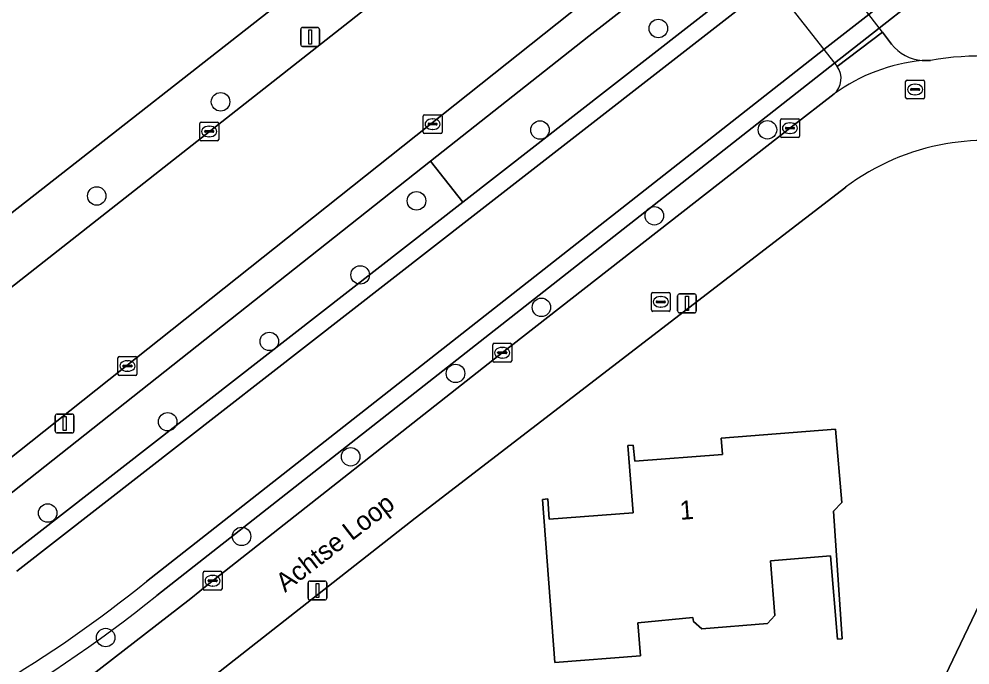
# Model space of a CAD drawing. Extents: x 157320 to 158835, y 386650 to 388491.
# Drawn here: x 158156 to 158206.3, y 387617.2 to 387651.3 of the extents above; entities that cross this region are included whole.
import ezdxf

# ---------------------------------------------------------------- set-up
doc = ezdxf.new("R2010")
doc.units = 0
for name, color, linetype in [('IMGEO_Boom', 7, 'Continuous'), ('IMGEO_Brandkraan', 7, 'Continuous'), ('IMGEO_Dek', 7, 'Continuous'), ('IMGEO_Erf', 7, 'Continuous'), ('IMGEO_Groenvoorziening', 7, 'Continuous'), ('IMGEO_Kolk', 7, 'Continuous'), ('IMGEO_Lichtmast', 7, 'Continuous'), ('IMGEO_Oever', 7, 'Continuous'), ('IMGEO_Openbare_ruimte_label', 7, 'Continuous'), ('IMGEO_Pand', 7, 'Continuous'), ('IMGEO_Pand_nummerreeks', 7, 'Continuous'), ('IMGEO_Rijbaan_lokaal_open', 7, 'Continuous'), ('IMGEO_Rioolput', 7, 'Continuous'), ('IMGEO_Voetpad_gesloten', 7, 'Continuous'), ('IMGEO_Voetpad_open', 7, 'Continuous'), ('IMGEO_Waterloop', 7, 'Continuous')]:
    doc.layers.add(name, color=color, linetype=linetype)

msp = doc.modelspace()

# ---------------------------------------------------------------- linework, layer by layer
at = {"layer": 'IMGEO_Boom'}
for centre in [(158189.838, 387650.821), (158166.684, 387646.943), (158183.577, 387645.452), (158195.607, 387645.463), (158160.137, 387641.965), (158177.046, 387641.706), (158189.623, 387640.916), (158174.068, 387637.788), (158183.653, 387636.073), (158169.261, 387634.272), (158179.11, 387632.58), (158163.888, 387630.023), (158173.565, 387628.17), (158157.543, 387625.196), (158167.795, 387623.959), (158160.61, 387618.609)]:
    msp.add_circle(centre, 0.489, dxfattribs=at)
at = {"layer": 'IMGEO_Brandkraan'}
for p, q in [((158189.466, 387635.937), (158189.466, 387636.789)), ((158189.541, 387636.863), (158190.393, 387636.863)), ((158189.954, 387636.643), (158189.979, 387636.643)), ((158190.467, 387636.789), (158190.467, 387635.937)), ((158189.725, 387636.357), (158189.725, 387636.369)), ((158190.163, 387636.32), (158189.765, 387636.32)), ((158189.768, 387636.406), (158190.166, 387636.406)), ((158189.977, 387636.083), (158189.952, 387636.083)), ((158190.209, 387636.369), (158190.209, 387636.357)), ((158190.393, 387635.863), (158189.541, 387635.863))]:
    msp.add_line(p, q, dxfattribs=at)
for points in [[(158189.466, 387635.937), (158189.466, 387636.789)], [(158189.541, 387636.863), (158190.393, 387636.863)], [(158190.467, 387636.789), (158190.467, 387635.937)], [(158190.393, 387635.863), (158189.541, 387635.863)]]:
    msp.add_lwpolyline(points, dxfattribs=at)
for centre, radius, start, end in [((158189.543, 387636.787), 0.0765, 91.552, 178.448), ((158189.543, 387636.787), 0.0765, 91.552, 178.448), ((158190.391, 387636.787), 0.0765, 1.552, 88.448), ((158190.391, 387636.787), 0.0765, 1.552, 88.448), ((158189.765, 387636.366), 0.0403, 85.8775, 175.7526), ((158189.762, 387636.356), 0.0366, 178.938, 274.7102), ((158190.166, 387636.363), 0.043, 264.8664, 352.4533), ((158190.17, 387636.368), 0.0386, 1.7309, 96.639), ((158189.543, 387635.939), 0.0765, 181.552, 268.448), ((158189.543, 387635.939), 0.0765, 181.552, 268.448), ((158190.391, 387635.939), 0.0765, 271.552, 358.448), ((158190.391, 387635.939), 0.0765, 271.552, 358.448)]:
    msp.add_arc(centre, radius, start, end, dxfattribs=at)
for centre, major_axis, ratio, start_param, end_param in [((158189.953, 387636.363), (-0.387, 0.002), 0.722429, 4.712389, 7.853982), ((158189.978, 387636.363), (-0.39, 0.002), 0.717154, 1.570796, 4.712389)]:
    msp.add_ellipse(centre, major_axis=major_axis, ratio=ratio, start_param=start_param, end_param=end_param, dxfattribs=at)
at = {"layer": 'IMGEO_Dek'}
msp.add_lwpolyline([(158197.08, 387656.621), (158194.637, 387654.75), (158195.278, 387653.934), (158198.595, 387649.707), (158199.299, 387648.81), (158201.692, 387650.62), (158200.964, 387651.567), (158197.697, 387655.819)], close=True, dxfattribs=at)
at = {"layer": 'IMGEO_Erf'}
for points in [[(158147.774, 387634.916), (158178.899, 387659.307)], [(158199.743, 387642.43), (158176.974, 387624.92), (158165.764, 387616.133), (158160.656, 387612.185)], [(158199.394, 387604.874), (158215.638, 387638.782)]]:
    msp.add_lwpolyline(points, dxfattribs=at)
msp.add_lwpolyline([(158183.713, 387625.903), (158183.995, 387625.955), (158184.064, 387624.873), (158188.498, 387625.203), (158188.231, 387628.773), (158188.502, 387628.789), (158188.585, 387627.935), (158193.229, 387628.294), (158193.152, 387629.159), (158199.214, 387629.63), (158199.538, 387625.747), (158199.097, 387625.294), (158199.566, 387618.535), (158199.311, 387618.524), (158198.936, 387622.926), (158195.766, 387622.665), (158196.003, 387619.773), (158195.616, 387619.35), (158192.135, 387619.068), (158191.694, 387619.457), (158191.653, 387619.662), (158188.75, 387619.383), (158188.901, 387617.648), (158184.369, 387617.287)], close=True, dxfattribs=at)
for centre, radius, start, end in [((158207.176, 387632.501), 12.403, 99.8906, 126.8218), ((158207.226, 387632.208), 12.7, 76.3525, 99.8859)]:
    msp.add_arc(centre, radius, start, end, dxfattribs=at)
at = {"layer": 'IMGEO_Groenvoorziening'}
msp.add_lwpolyline([(158195.278, 387653.934), (158194.637, 387654.75), (158193.75, 387655.881), (158193.473, 387656.105), (158186.169, 387650.424), (158177.792, 387643.798), (158179.49, 387641.635)], close=True, dxfattribs=at)
for points in [[(158207.129, 387655.415), (158206.653, 387654.876), (158201.519, 387650.845), (158199.157, 387648.991), (158163.312, 387620.841)], [(158199.299, 387648.81), (158201.692, 387650.62), (158202.172, 387649.995)], [(158203.783, 387649.128), (158204.231, 387649.137)], [(158159.173, 387616.068), (158165.12, 387620.682), (158166.066, 387621.458), (158181.42, 387633.546), (158196.856, 387645.595), (158199.136, 387647.362)], [(158152.473, 387621.001), (158155.393, 387622.862), (158179.49, 387641.635), (158177.792, 387643.798), (158154.411, 387625.306)]]:
    msp.add_lwpolyline(points, dxfattribs=at)
for centre, radius, start, end in [((158203.961, 387651.389), 2.268, 217.9295, 265.4944), ((158206.966, 387633.076), 16.292, 76.6965, 99.6641), ((158198.408, 387648.177), 1.093, 311.7749, 35.3797), ((158121.098, 387672.795), 66.942, 288.54245, 309.0947)]:
    msp.add_arc(centre, radius, start, end, dxfattribs=at)
at = {"layer": 'IMGEO_Kolk'}
for p, q in [((158177.399, 387645.337), (158177.399, 387646.189)), ((158177.474, 387646.263), (158178.326, 387646.263)), ((158178.4, 387646.189), (158178.4, 387645.337)), ((158165.584, 387644.949), (158165.584, 387645.801)), ((158165.659, 387645.875), (158166.511, 387645.875)), ((158166.072, 387645.655), (158166.097, 387645.655)), ((158166.585, 387645.801), (158166.585, 387644.949)), ((158177.658, 387645.757), (158177.658, 387645.769)), ((158178.096, 387645.72), (158177.698, 387645.72)), ((158177.701, 387645.806), (158178.099, 387645.806)), ((158177.887, 387646.043), (158177.912, 387646.043)), ((158178.142, 387645.769), (158178.142, 387645.757)), ((158196.297, 387645.124), (158196.297, 387645.976)), ((158196.372, 387646.05), (158197.224, 387646.05)), ((158196.785, 387645.83), (158196.81, 387645.83)), ((158197.298, 387645.976), (158197.298, 387645.124)), ((158165.843, 387645.369), (158165.843, 387645.381)), ((158166.281, 387645.332), (158165.883, 387645.332)), ((158165.886, 387645.418), (158166.284, 387645.418)), ((158166.327, 387645.381), (158166.327, 387645.369)), ((158178.326, 387645.263), (158177.474, 387645.263)), ((158177.91, 387645.483), (158177.885, 387645.483)), ((158196.556, 387645.544), (158196.556, 387645.556)), ((158196.994, 387645.507), (158196.596, 387645.507)), ((158196.599, 387645.593), (158196.997, 387645.593)), ((158196.808, 387645.27), (158196.783, 387645.27)), ((158197.04, 387645.556), (158197.04, 387645.544)), ((158166.511, 387644.875), (158165.659, 387644.875)), ((158166.095, 387645.095), (158166.07, 387645.095)), ((158197.224, 387645.05), (158196.372, 387645.05)), ((158181.08, 387633.247), (158181.08, 387634.099)), ((158181.155, 387634.173), (158182.007, 387634.173)), ((158182.081, 387634.099), (158182.081, 387633.247)), ((158181.339, 387633.667), (158181.339, 387633.679)), ((158181.777, 387633.63), (158181.379, 387633.63)), ((158181.382, 387633.716), (158181.78, 387633.716)), ((158181.568, 387633.953), (158181.593, 387633.953)), ((158181.823, 387633.679), (158181.823, 387633.667)), ((158161.259, 387632.546), (158161.259, 387633.398)), ((158161.334, 387633.472), (158162.186, 387633.472)), ((158161.747, 387633.252), (158161.772, 387633.252)), ((158162.26, 387633.398), (158162.26, 387632.546)), ((158182.007, 387633.173), (158181.155, 387633.173)), ((158181.591, 387633.393), (158181.566, 387633.393)), ((158161.518, 387632.966), (158161.518, 387632.978)), ((158161.956, 387632.929), (158161.558, 387632.929)), ((158161.561, 387633.015), (158161.959, 387633.015)), ((158161.77, 387632.692), (158161.745, 387632.692)), ((158162.002, 387632.978), (158162.002, 387632.966)), ((158162.186, 387632.472), (158161.334, 387632.472)), ((158165.762, 387621.189), (158165.762, 387622.041)), ((158165.837, 387622.115), (158166.689, 387622.115)), ((158166.763, 387622.041), (158166.763, 387621.189)), ((158166.021, 387621.609), (158166.021, 387621.621)), ((158166.459, 387621.572), (158166.061, 387621.572)), ((158166.064, 387621.658), (158166.462, 387621.658)), ((158166.25, 387621.895), (158166.275, 387621.895)), ((158166.505, 387621.621), (158166.505, 387621.609)), ((158166.689, 387621.115), (158165.837, 387621.115)), ((158166.273, 387621.335), (158166.248, 387621.335))]:
    msp.add_line(p, q, dxfattribs=at)
for points in [[(158177.399, 387645.337), (158177.399, 387646.189)], [(158177.474, 387646.263), (158178.326, 387646.263)], [(158178.4, 387646.189), (158178.4, 387645.337)], [(158165.584, 387644.949), (158165.584, 387645.801)], [(158165.659, 387645.875), (158166.511, 387645.875)], [(158166.585, 387645.801), (158166.585, 387644.949)], [(158196.297, 387645.124), (158196.297, 387645.976)], [(158196.372, 387646.05), (158197.224, 387646.05)], [(158197.298, 387645.976), (158197.298, 387645.124)], [(158178.326, 387645.263), (158177.474, 387645.263)], [(158166.511, 387644.875), (158165.659, 387644.875)], [(158197.224, 387645.05), (158196.372, 387645.05)], [(158181.08, 387633.247), (158181.08, 387634.099)], [(158181.155, 387634.173), (158182.007, 387634.173)], [(158182.081, 387634.099), (158182.081, 387633.247)], [(158161.259, 387632.546), (158161.259, 387633.398)], [(158161.334, 387633.472), (158162.186, 387633.472)], [(158162.26, 387633.398), (158162.26, 387632.546)], [(158182.007, 387633.173), (158181.155, 387633.173)], [(158162.186, 387632.472), (158161.334, 387632.472)], [(158165.762, 387621.189), (158165.762, 387622.041)], [(158165.837, 387622.115), (158166.689, 387622.115)], [(158166.763, 387622.041), (158166.763, 387621.189)], [(158166.689, 387621.115), (158165.837, 387621.115)]]:
    msp.add_lwpolyline(points, dxfattribs=at)
for centre, radius, start, end in [((158177.476, 387646.187), 0.0765, 91.552, 178.448), ((158177.476, 387646.187), 0.0765, 91.552, 178.448), ((158178.324, 387646.187), 0.0765, 1.552, 88.448), ((158178.324, 387646.187), 0.0765, 1.552, 88.448), ((158165.661, 387645.799), 0.0765, 91.552, 178.448), ((158165.661, 387645.799), 0.0765, 91.552, 178.448), ((158166.509, 387645.799), 0.0765, 1.552, 88.448), ((158166.509, 387645.799), 0.0765, 1.552, 88.448), ((158177.698, 387645.766), 0.0403, 85.8775, 175.7526), ((158177.695, 387645.756), 0.0366, 178.938, 274.7102), ((158178.099, 387645.763), 0.043, 264.8664, 352.4533), ((158178.103, 387645.768), 0.0386, 1.7309, 96.639), ((158196.374, 387645.974), 0.0765, 91.552, 178.448), ((158196.374, 387645.974), 0.0765, 91.552, 178.448), ((158197.222, 387645.974), 0.0765, 1.552, 88.448), ((158197.222, 387645.974), 0.0765, 1.552, 88.448), ((158165.883, 387645.378), 0.0403, 85.8775, 175.7526), ((158165.88, 387645.368), 0.0366, 178.938, 274.7102), ((158166.284, 387645.375), 0.043, 264.8664, 352.4533), ((158166.288, 387645.38), 0.0386, 1.7309, 96.639), ((158177.476, 387645.339), 0.0765, 181.552, 268.448), ((158177.476, 387645.339), 0.0765, 181.552, 268.448), ((158178.324, 387645.339), 0.0765, 271.552, 358.448), ((158178.324, 387645.339), 0.0765, 271.552, 358.448), ((158196.374, 387645.126), 0.0765, 181.552, 268.448), ((158196.374, 387645.126), 0.0765, 181.552, 268.448), ((158196.596, 387645.553), 0.0403, 85.8775, 175.7526), ((158196.593, 387645.543), 0.0366, 178.938, 274.7102), ((158196.997, 387645.55), 0.043, 264.8664, 352.4533), ((158197.001, 387645.555), 0.0386, 1.7309, 96.639), ((158197.222, 387645.126), 0.0765, 271.552, 358.448), ((158197.222, 387645.126), 0.0765, 271.552, 358.448), ((158165.661, 387644.951), 0.0765, 181.552, 268.448), ((158165.661, 387644.951), 0.0765, 181.552, 268.448), ((158166.509, 387644.951), 0.0765, 271.552, 358.448), ((158166.509, 387644.951), 0.0765, 271.552, 358.448), ((158181.157, 387634.097), 0.0765, 91.552, 178.448), ((158181.157, 387634.097), 0.0765, 91.552, 178.448), ((158182.005, 387634.097), 0.0765, 1.552, 88.448), ((158182.005, 387634.097), 0.0765, 1.552, 88.448), ((158181.379, 387633.676), 0.0403, 85.8775, 175.7526), ((158181.376, 387633.666), 0.0366, 178.938, 274.7102), ((158181.78, 387633.673), 0.043, 264.8664, 352.4533), ((158181.784, 387633.678), 0.0386, 1.7309, 96.639), ((158161.336, 387633.396), 0.0765, 91.552, 178.448), ((158161.336, 387633.396), 0.0765, 91.552, 178.448), ((158162.184, 387633.396), 0.0765, 1.552, 88.448), ((158162.184, 387633.396), 0.0765, 1.552, 88.448), ((158181.157, 387633.249), 0.0765, 181.552, 268.448), ((158181.157, 387633.249), 0.0765, 181.552, 268.448), ((158182.005, 387633.249), 0.0765, 271.552, 358.448), ((158182.005, 387633.249), 0.0765, 271.552, 358.448), ((158161.336, 387632.548), 0.0765, 181.552, 268.448), ((158161.336, 387632.548), 0.0765, 181.552, 268.448), ((158161.558, 387632.975), 0.0403, 85.8775, 175.7526), ((158161.555, 387632.965), 0.0366, 178.938, 274.7102), ((158161.959, 387632.972), 0.043, 264.8664, 352.4533), ((158161.963, 387632.977), 0.0386, 1.7309, 96.639), ((158162.184, 387632.548), 0.0765, 271.552, 358.448), ((158162.184, 387632.548), 0.0765, 271.552, 358.448), ((158165.839, 387622.039), 0.0765, 91.552, 178.448), ((158165.839, 387622.039), 0.0765, 91.552, 178.448), ((158166.687, 387622.039), 0.0765, 1.552, 88.448), ((158166.687, 387622.039), 0.0765, 1.552, 88.448), ((158166.061, 387621.618), 0.0403, 85.8775, 175.7526), ((158166.058, 387621.608), 0.0366, 178.938, 274.7102), ((158166.462, 387621.615), 0.043, 264.8664, 352.4533), ((158166.466, 387621.62), 0.0386, 1.7309, 96.639), ((158165.839, 387621.191), 0.0765, 181.552, 268.448), ((158165.839, 387621.191), 0.0765, 181.552, 268.448), ((158166.687, 387621.191), 0.0765, 271.552, 358.448), ((158166.687, 387621.191), 0.0765, 271.552, 358.448)]:
    msp.add_arc(centre, radius, start, end, dxfattribs=at)
for centre, major_axis, ratio, start_param, end_param in [((158166.071, 387645.375), (-0.387, 0.002), 0.722429, 4.712389, 7.853982), ((158166.096, 387645.375), (-0.39, 0.002), 0.717154, 1.570796, 4.712389), ((158177.886, 387645.763), (-0.387, 0.002), 0.722429, 4.712389, 7.853982), ((158177.911, 387645.763), (-0.39, 0.002), 0.717154, 1.570796, 4.712389), ((158196.784, 387645.55), (-0.387, 0.002), 0.722429, 4.712389, 7.853982), ((158196.809, 387645.55), (-0.39, 0.002), 0.717154, 1.570796, 4.712389), ((158181.567, 387633.673), (-0.387, 0.002), 0.722429, 4.712389, 7.853982), ((158181.592, 387633.673), (-0.39, 0.002), 0.717154, 1.570796, 4.712389), ((158161.746, 387632.972), (-0.387, 0.002), 0.722429, 4.712389, 7.853982), ((158161.771, 387632.972), (-0.39, 0.002), 0.717154, 1.570796, 4.712389), ((158166.249, 387621.615), (-0.387, 0.002), 0.722429, 4.712389, 7.853982), ((158166.274, 387621.615), (-0.39, 0.002), 0.717154, 1.570796, 4.712389)]:
    msp.add_ellipse(centre, major_axis=major_axis, ratio=ratio, start_param=start_param, end_param=end_param, dxfattribs=at)
at = {"layer": 'IMGEO_Lichtmast'}
for p, q in [((158170.926, 387649.975), (158170.926, 387650.775)), ((158170.926, 387650.775), (158170.926, 387649.975)), ((158171.026, 387650.875), (158171.816, 387650.875)), ((158171.816, 387650.875), (158171.026, 387650.875)), ((158171.916, 387650.775), (158171.916, 387649.975)), ((158171.916, 387649.975), (158171.916, 387650.775)), ((158171.816, 387649.875), (158171.026, 387649.875)), ((158171.026, 387649.875), (158171.816, 387649.875)), ((158190.853, 387635.884), (158190.853, 387636.684)), ((158190.853, 387636.684), (158190.853, 387635.884)), ((158190.953, 387636.784), (158191.743, 387636.784)), ((158191.743, 387636.784), (158190.953, 387636.784)), ((158191.843, 387636.684), (158191.843, 387635.884)), ((158191.843, 387635.884), (158191.843, 387636.684)), ((158191.743, 387635.784), (158190.953, 387635.784)), ((158190.953, 387635.784), (158191.743, 387635.784)), ((158157.941, 387629.53), (158157.941, 387630.33)), ((158157.941, 387630.33), (158157.941, 387629.53)), ((158158.041, 387630.43), (158158.831, 387630.43)), ((158158.831, 387630.43), (158158.041, 387630.43)), ((158158.931, 387630.33), (158158.931, 387629.53)), ((158158.931, 387629.53), (158158.931, 387630.33)), ((158158.831, 387629.43), (158158.041, 387629.43)), ((158158.041, 387629.43), (158158.831, 387629.43)), ((158171.313, 387620.697), (158171.313, 387621.497)), ((158171.313, 387621.497), (158171.313, 387620.697)), ((158171.413, 387621.597), (158172.203, 387621.597)), ((158172.203, 387621.597), (158171.413, 387621.597)), ((158172.303, 387621.497), (158172.303, 387620.697)), ((158172.303, 387620.697), (158172.303, 387621.497)), ((158172.203, 387620.597), (158171.413, 387620.597)), ((158171.413, 387620.597), (158172.203, 387620.597))]:
    msp.add_line(p, q, dxfattribs=at)
for points in [[(158171.346, 387650.75), (158171.496, 387650.75), (158171.496, 387650), (158171.346, 387650), (158171.346, 387650.75)], [(158191.273, 387636.659), (158191.423, 387636.659), (158191.423, 387635.909), (158191.273, 387635.909), (158191.273, 387636.659)], [(158158.361, 387630.305), (158158.511, 387630.305), (158158.511, 387629.555), (158158.361, 387629.555), (158158.361, 387630.305)], [(158171.733, 387621.472), (158171.883, 387621.472), (158171.883, 387620.722), (158171.733, 387620.722), (158171.733, 387621.472)]]:
    msp.add_lwpolyline(points, dxfattribs=at)
for centre, start, end in [((158171.026, 387650.775), 90, 180), ((158171.026, 387650.775), 90, 180), ((158171.816, 387650.775), 0, 90), ((158171.816, 387650.775), 360, 90), ((158171.026, 387649.975), 180, 270), ((158171.026, 387649.975), 180, 270), ((158171.816, 387649.975), 270, 0), ((158171.816, 387649.975), 270, 0), ((158190.953, 387636.684), 90, 180), ((158190.953, 387636.684), 90, 180), ((158191.743, 387636.684), 0, 90), ((158191.743, 387636.684), 360, 90), ((158190.953, 387635.884), 180, 270), ((158190.953, 387635.884), 180, 270), ((158191.743, 387635.884), 270, 0), ((158191.743, 387635.884), 270, 0), ((158158.041, 387630.33), 90, 180), ((158158.041, 387630.33), 90, 180), ((158158.831, 387630.33), 0, 90), ((158158.831, 387630.33), 360, 90), ((158158.041, 387629.53), 180, 270), ((158158.041, 387629.53), 180, 270), ((158158.831, 387629.53), 270, 0), ((158158.831, 387629.53), 270, 0), ((158171.413, 387621.497), 90, 180), ((158171.413, 387621.497), 90, 180), ((158172.203, 387621.497), 0, 90), ((158172.203, 387621.497), 360, 90), ((158171.413, 387620.697), 180, 270), ((158171.413, 387620.697), 180, 270), ((158172.203, 387620.697), 270, 0), ((158172.203, 387620.697), 270, 0)]:
    msp.add_arc(centre, 0.1, start, end, dxfattribs=at)
at = {"layer": 'IMGEO_Oever'}
for points in [[(158202.376, 387659.464), (158197.697, 387655.819), (158195.278, 387653.934), (158179.49, 387641.635), (158155.393, 387622.862), (158152.473, 387621.001)], [(158206.025, 387655.541), (158200.964, 387651.567), (158198.595, 387649.707), (158162.762, 387621.567)], [(158199.157, 387648.991), (158201.519, 387650.845), (158206.653, 387654.876), (158207.129, 387655.415)], [(158155.919, 387622.117), (158180.05, 387640.917), (158195.84, 387653.217)], [(158163.312, 387620.841), (158199.157, 387648.991)]]:
    msp.add_lwpolyline(points, dxfattribs=at)
for centre, radius, start, end in [((158119.646, 387675.001), 68.66, 292.67116, 308.90049), ((158121.098, 387672.795), 66.942, 288.54245, 309.0947)]:
    msp.add_arc(centre, radius, start, end, dxfattribs=at)
at = {"layer": 'IMGEO_Pand'}
msp.add_lwpolyline([(158184.369, 387617.287), (158188.901, 387617.648), (158188.75, 387619.383), (158191.653, 387619.662), (158191.694, 387619.457), (158192.135, 387619.068), (158195.616, 387619.35), (158196.003, 387619.773), (158195.766, 387622.665), (158198.936, 387622.926), (158199.311, 387618.524), (158199.566, 387618.535), (158199.097, 387625.294), (158199.538, 387625.747), (158199.214, 387629.63), (158193.152, 387629.159), (158193.229, 387628.294), (158188.585, 387627.935), (158188.502, 387628.789), (158188.231, 387628.773), (158188.498, 387625.203), (158184.064, 387624.873), (158183.995, 387625.955), (158183.713, 387625.903)], close=True, dxfattribs=at)
at = {"layer": 'IMGEO_Rijbaan_lokaal_open'}
for points in [[(158211.411, 387679.035), (158209.126, 387678.258), (158207.454, 387677.465), (158206.557, 387676.982), (158204.185, 387675.49), (158202.723, 387674.336), (158192.537, 387666.297), (158192.559, 387666.224), (158179.127, 387655.6), (158179.107, 387655.611), (158154.034, 387635.899), (158149.069, 387632.019), (158147.688, 387630.946), (158145.373, 387629.462)], [(158153.283, 387626.295), (158185.18, 387651.626), (158190.704, 387655.922), (158190.976, 387656.135), (158196.523, 387660.451), (158200.652, 387663.701), (158208.063, 387669.45)], [(158204.231, 387649.137), (158203.783, 387649.128)], [(158199.136, 387647.362), (158196.856, 387645.595), (158181.42, 387633.546), (158166.066, 387621.458), (158165.12, 387620.682), (158159.173, 387616.068)], [(158160.656, 387612.185), (158165.764, 387616.133), (158176.974, 387624.92), (158199.743, 387642.43)]]:
    msp.add_lwpolyline(points, dxfattribs=at)
for centre, radius, start, end in [((158206.966, 387633.076), 16.292, 76.6965, 99.6641), ((158204.753, 387639.579), 9.598, 95.7998, 125.8168), ((158207.176, 387632.501), 12.403, 99.8906, 126.8218), ((158207.226, 387632.208), 12.7, 76.3525, 99.8859)]:
    msp.add_arc(centre, radius, start, end, dxfattribs=at)
at = {"layer": 'IMGEO_Rioolput'}
for p, q in [((158202.914, 387647.17), (158202.914, 387648.022)), ((158202.989, 387648.096), (158203.841, 387648.096)), ((158203.216, 387647.639), (158203.614, 387647.639)), ((158203.402, 387647.876), (158203.427, 387647.876)), ((158203.915, 387648.022), (158203.915, 387647.17)), ((158203.173, 387647.59), (158203.173, 387647.602)), ((158203.611, 387647.553), (158203.213, 387647.553)), ((158203.425, 387647.316), (158203.4, 387647.316)), ((158203.657, 387647.602), (158203.657, 387647.59)), ((158203.841, 387647.096), (158202.989, 387647.096))]:
    msp.add_line(p, q, dxfattribs=at)
for points in [[(158202.914, 387647.17), (158202.914, 387648.022)], [(158202.989, 387648.096), (158203.841, 387648.096)], [(158203.915, 387648.022), (158203.915, 387647.17)], [(158203.841, 387647.096), (158202.989, 387647.096)]]:
    msp.add_lwpolyline(points, dxfattribs=at)
for centre, radius, start, end in [((158202.991, 387648.02), 0.0765, 91.552, 178.448), ((158202.991, 387648.02), 0.0765, 91.552, 178.448), ((158203.213, 387647.599), 0.0403, 85.8775, 175.7526), ((158203.618, 387647.601), 0.0386, 1.7309, 96.639), ((158203.839, 387648.02), 0.0765, 1.552, 88.448), ((158203.839, 387648.02), 0.0765, 1.552, 88.448), ((158202.991, 387647.172), 0.0765, 181.552, 268.448), ((158202.991, 387647.172), 0.0765, 181.552, 268.448), ((158203.21, 387647.589), 0.0366, 178.938, 274.7102), ((158203.614, 387647.596), 0.043, 264.8664, 352.4533), ((158203.839, 387647.172), 0.0765, 271.552, 358.448), ((158203.839, 387647.172), 0.0765, 271.552, 358.448)]:
    msp.add_arc(centre, radius, start, end, dxfattribs=at)
for centre, major_axis, ratio, start_param, end_param in [((158203.401, 387647.596), (-0.387, 0.002), 0.722429, 4.712389, 7.853982), ((158203.426, 387647.596), (-0.39, 0.002), 0.717154, 1.570796, 4.712389)]:
    msp.add_ellipse(centre, major_axis=major_axis, ratio=ratio, start_param=start_param, end_param=end_param, dxfattribs=at)
at = {"layer": 'IMGEO_Voetpad_gesloten'}
msp.add_lwpolyline([(158197.697, 387655.819), (158197.08, 387656.621), (158194.637, 387654.75), (158195.278, 387653.934), (158198.595, 387649.707), (158199.299, 387648.81), (158201.692, 387650.62), (158200.964, 387651.567)], close=True, dxfattribs=at)
at = {"layer": 'IMGEO_Voetpad_open'}
for points in [[(158181.484, 387661.332), (158178.934, 387659.311), (158178.899, 387659.307), (158147.774, 387634.916)], [(158190.976, 387656.135), (158190.704, 387655.922), (158185.18, 387651.626), (158153.283, 387626.295)], [(158154.411, 387625.306), (158177.792, 387643.798), (158186.169, 387650.424), (158193.473, 387656.105)], [(158145.373, 387629.462), (158147.688, 387630.946), (158147.383, 387631.342), (158153.729, 387636.294), (158154.034, 387635.899), (158179.107, 387655.611)], [(158202.172, 387649.995), (158201.692, 387650.62), (158199.299, 387648.81)], [(158201.788, 387603.866), (158217.925, 387637.618), (158215.638, 387638.782), (158199.394, 387604.874)]]:
    msp.add_lwpolyline(points, dxfattribs=at)
for centre, radius, start, end in [((158203.961, 387651.389), 2.268, 217.9295, 265.4944), ((158204.753, 387639.579), 9.598, 95.7998, 125.8168), ((158198.408, 387648.177), 1.093, 311.7749, 35.3797)]:
    msp.add_arc(centre, radius, start, end, dxfattribs=at)
at = {"layer": 'IMGEO_Waterloop'}
for points in [[(158202.892, 387658.712), (158198.252, 387655.097), (158195.84, 387653.217), (158180.05, 387640.917), (158155.919, 387622.117)], [(158198.595, 387649.707), (158200.964, 387651.567), (158206.025, 387655.541)], [(158162.762, 387621.567), (158198.595, 387649.707)]]:
    msp.add_lwpolyline(points, dxfattribs=at)
msp.add_arc((158119.646, 387675.001), 68.66, 292.67116, 308.90049, dxfattribs=at)

# ---------------------------------------------------------------- texts
at = {"layer": 'IMGEO_Openbare_ruimte_label'}
msp.add_text('Achtse Loop', height=1, rotation=37.6839, dxfattribs=at).set_placement((158170.095, 387620.969))
at = {"layer": 'IMGEO_Pand_nummerreeks'}
msp.add_text('1', height=1, rotation=4.4204, dxfattribs=at).set_placement((158190.999, 387624.831))

doc.saveas('drawing.dxf')
